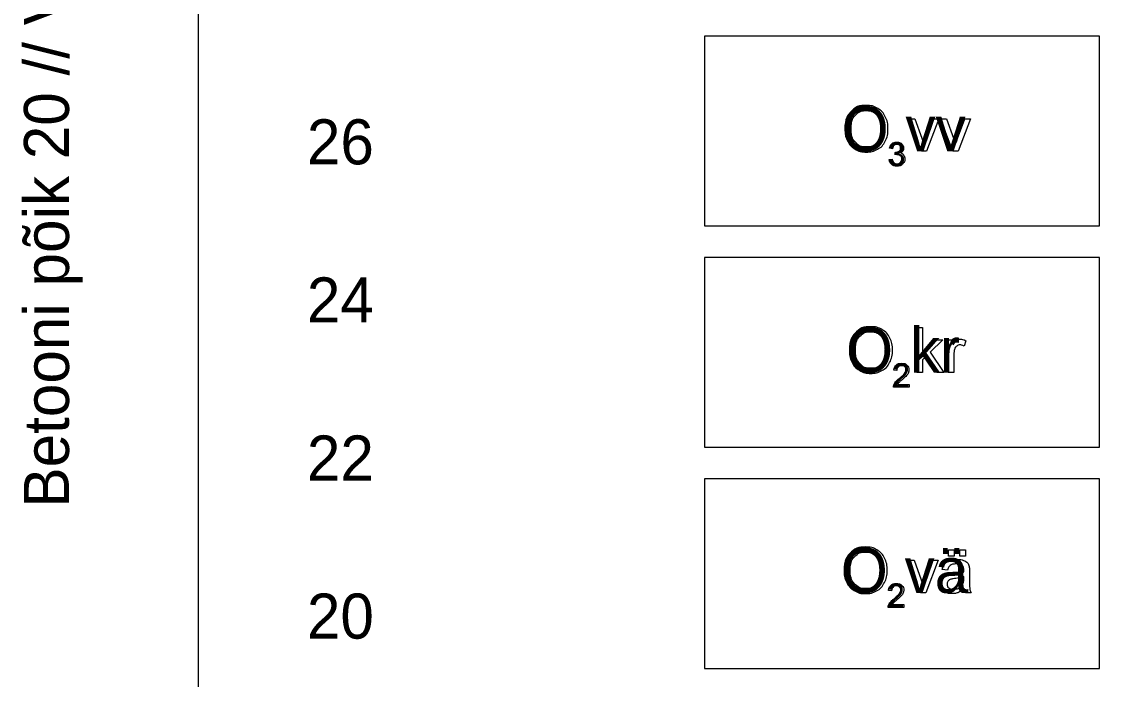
# Model space of a CAD drawing. Extents: x 544674 to 552202, y 6585829 to 6588119.
# Drawn here: x 551884.2 to 552020.6, y 6587597.8 to 6587681.1 of the extents above; entities that cross this region are included whole.
import ezdxf

# ---------------------------------------------------------------- set-up
doc = ezdxf.new("R2010")
doc.units = 0
for name, color, linetype in [('kataster', 7, 'Continuous'), ('mõõtpost parem', 7, 'Continuous'), ('Täide', 7, 'Continuous'), ('VORMISTUS', 7, 'Continuous')]:
    doc.layers.add(name, color=color, linetype=linetype)

msp = doc.modelspace()

# ---------------------------------------------------------------- linework, layer by layer
at = {"layer": 'mõõtpost parem'}
msp.add_line((551906.59, 6587585.86), (551906.59, 6587845.86), dxfattribs=at)
at = {"layer": 'Täide'}
for p, q in [((552020.59, 6587679.22), (551970.59, 6587679.22)), ((551970.59, 6587679.22), (551970.59, 6587655.22)), ((551970.59, 6587655.22), (552020.59, 6587655.22)), ((552020.59, 6587651.22), (551970.59, 6587651.22)), ((551970.59, 6587651.22), (551970.59, 6587627.22)), ((551970.59, 6587627.22), (552020.59, 6587627.22)), ((552020.59, 6587623.22), (551970.59, 6587623.22)), ((551970.59, 6587623.22), (551970.59, 6587599.22)), ((551970.59, 6587599.22), (552020.59, 6587599.22))]:
    msp.add_line(p, q, dxfattribs=at)
msp.add_lwpolyline([(551970.59, 6587655.22), (552020.59, 6587655.22), (552020.59, 6587679.22), (551970.59, 6587679.22)], close=True, dxfattribs=at)
for points in [[(552020.59, 6587655.22), (552020.59, 6587679.22), (551970.59, 6587679.22), (551970.59, 6587655.22)], [(551970.59, 6587655.22), (552020.59, 6587655.22), (552020.59, 6587679.22)], [(551970.59, 6587627.22), (552020.59, 6587627.22), (552020.59, 6587651.22), (551970.59, 6587651.22), (551970.59, 6587627.22)], [(552020.59, 6587627.22), (552020.59, 6587651.22), (551970.59, 6587651.22), (551970.59, 6587627.22)], [(551970.59, 6587627.22), (552020.59, 6587627.22), (552020.59, 6587651.22)], [(551970.59, 6587599.22), (552020.59, 6587599.22), (552020.59, 6587623.22), (551970.59, 6587623.22), (551970.59, 6587599.22)], [(552020.59, 6587599.22), (552020.59, 6587623.22), (551970.59, 6587623.22), (551970.59, 6587599.22)], [(551970.59, 6587599.22), (552020.59, 6587599.22), (552020.59, 6587623.22)]]:
    msp.add_lwpolyline(points, dxfattribs=at)
at = {"layer": 'VORMISTUS'}
for points in [[(551970.59, 6587655.22), (552020.59, 6587655.22), (552020.59, 6587679.22), (551970.59, 6587679.22), (551970.59, 6587655.22)], [(551998.06, 6587664.66), (551996.49, 6587668.79), (551997.23, 6587668.79), (551998.12, 6587666.32)], [(551998.64, 6587666.27), (551999.56, 6587668.79), (552000.28, 6587668.79), (551998.72, 6587664.66), (551998.06, 6587664.66)], [(552002.04, 6587664.66), (552000.48, 6587668.79), (552001.22, 6587668.79), (552002.1, 6587666.32)], [(552002.63, 6587666.27), (552003.54, 6587668.79), (552004.26, 6587668.79), (552002.7, 6587664.66), (552002.04, 6587664.66)], [(551994.4, 6587664.99), (551994.03, 6587665.06)], [(551994.72, 6587664.25), (551994.76, 6587664.57)], [(551993.99, 6587663.62), (551994.36, 6587663.67)], [(551970.59, 6587627.22), (552020.59, 6587627.22), (552020.59, 6587651.22), (551970.59, 6587651.22), (551970.59, 6587627.22)], [(551997.49, 6587636.67), (551997.49, 6587642.37), (551998.18, 6587642.37), (551998.18, 6587639.12), (551999.84, 6587640.8), (552000.75, 6587640.8), (551999.17, 6587639.26), (552000.91, 6587636.67), (552000.05, 6587636.67), (551998.67, 6587638.78), (551998.18, 6587638.3), (551998.18, 6587636.67), (551997.49, 6587636.67)], [(552001.46, 6587636.67), (552001.46, 6587640.8), (552002.09, 6587640.8), (552002.09, 6587640.17)], [(552003.7, 6587640.67), (552003.45, 6587640.02)], [(552002.16, 6587638.83), (552002.16, 6587636.67), (552001.46, 6587636.67)], [(551994.95, 6587636.93), (551994.58, 6587636.97)], [(551996.49, 6587635.18), (551996.49, 6587634.83), (551994.51, 6587634.83)], [(551995.02, 6587635.18), (551996.49, 6587635.18)], [(551970.59, 6587599.22), (552020.59, 6587599.22), (552020.59, 6587623.22), (551970.59, 6587623.22), (551970.59, 6587599.22)], [(552001.47, 6587613.45), (552001.47, 6587614.24), (552002.2, 6587614.24), (552002.2, 6587613.45), (552001.47, 6587613.45)], [(552002.93, 6587613.45), (552002.93, 6587614.24), (552003.66, 6587614.24), (552003.66, 6587613.45), (552002.93, 6587613.45)], [(551997.96, 6587608.8), (551996.39, 6587612.93), (551997.13, 6587612.93), (551998.02, 6587610.46)], [(551998.54, 6587610.41), (551999.46, 6587612.93), (552000.18, 6587612.93), (551998.61, 6587608.8), (551997.96, 6587608.8)], [(552001.37, 6587611.66), (552000.68, 6587611.75)], [(552004.14, 6587611.46), (552004.14, 6587610.53)], [(552003.43, 6587610.62), (552003.44, 6587610.87)], [(551994.29, 6587609.07), (551993.91, 6587609.11)], [(552004.36, 6587608.8), (552003.63, 6587608.8)], [(551995.82, 6587607.32), (551995.82, 6587606.96), (551993.84, 6587606.96)], [(551994.35, 6587607.32), (551995.82, 6587607.32)]]:
    msp.add_lwpolyline(points, dxfattribs=at)
for points, degree in [([(551988.37, 6587667.44), (551988.37, 6587668.86), (551989.14, 6587669.66), (551989.9, 6587670.46), (551991.1, 6587670.46), (551991.89, 6587670.46), (551992.53, 6587670.08), (551993.16, 6587669.71), (551993.49, 6587669.03), (551993.83, 6587668.36), (551993.83, 6587667.5), (551993.83, 6587666.64), (551993.48, 6587665.95), (551993.13, 6587665.27), (551992.48, 6587664.92), (551991.84, 6587664.57), (551991.1, 6587664.57), (551990.29, 6587664.57), (551989.66, 6587664.95), (551989.03, 6587665.34), (551988.7, 6587666.01), (551988.37, 6587666.69), (551988.37, 6587667.44)], 3), ([(551989.15, 6587667.43), (551989.15, 6587666.4), (551989.71, 6587665.81), (551990.26, 6587665.21), (551991.1, 6587665.21), (551991.95, 6587665.21), (551992.5, 6587665.81), (551993.05, 6587666.41), (551993.05, 6587667.51), (551993.05, 6587668.2), (551992.81, 6587668.72), (551992.58, 6587669.24), (551992.12, 6587669.53), (551991.67, 6587669.81), (551991.11, 6587669.81), (551990.31, 6587669.81), (551989.73, 6587669.26), (551989.15, 6587668.71), (551989.15, 6587667.43)], 3), ([(551994.03, 6587665.06), (551994.1, 6587665.43), (551994.34, 6587665.63), (551994.58, 6587665.83), (551994.93, 6587665.83), (551995.18, 6587665.83), (551995.39, 6587665.73), (551995.59, 6587665.62), (551995.7, 6587665.44), (551995.81, 6587665.26), (551995.81, 6587665.06), (551995.81, 6587664.86), (551995.71, 6587664.7), (551995.6, 6587664.54), (551995.4, 6587664.45), (551995.66, 6587664.39), (551995.81, 6587664.19), (551995.96, 6587664), (551995.96, 6587663.71), (551995.96, 6587663.32), (551995.67, 6587663.05), (551995.39, 6587662.77), (551994.95, 6587662.77), (551994.55, 6587662.77), (551994.29, 6587663.01), (551994.03, 6587663.24), (551993.99, 6587663.62)], 3), ([(551998.12, 6587666.32), (551998.26, 6587665.92), (551998.38, 6587665.49), (551998.47, 6587665.81), (551998.64, 6587666.27)], 3), ([(552002.1, 6587666.32), (552002.24, 6587665.92), (552002.37, 6587665.49), (552002.46, 6587665.81), (552002.63, 6587666.27)], 3), ([(551994.76, 6587664.57), (551994.8, 6587664.56), (551994.82, 6587664.56), (551995.06, 6587664.56), (551995.24, 6587664.69), (551995.43, 6587664.81), (551995.43, 6587665.06), (551995.43, 6587665.27), (551995.3, 6587665.4), (551995.16, 6587665.53), (551994.94, 6587665.53), (551994.73, 6587665.53), (551994.58, 6587665.4), (551994.44, 6587665.26), (551994.4, 6587664.99)], 3), ([(551994.36, 6587663.67), (551994.43, 6587663.35), (551994.58, 6587663.22), (551994.73, 6587663.08), (551994.95, 6587663.08), (551995.21, 6587663.08), (551995.39, 6587663.26), (551995.57, 6587663.44), (551995.57, 6587663.7), (551995.57, 6587663.96), (551995.4, 6587664.12), (551995.24, 6587664.29), (551994.98, 6587664.29), (551994.88, 6587664.29), (551994.72, 6587664.25)], 3), ([(551988.94, 6587639.44), (551988.94, 6587640.86), (551989.7, 6587641.66), (551990.46, 6587642.47), (551991.67, 6587642.47), (551992.46, 6587642.47), (551993.09, 6587642.09), (551993.72, 6587641.71), (551994.06, 6587641.04), (551994.39, 6587640.36), (551994.39, 6587639.51), (551994.39, 6587638.64), (551994.04, 6587637.96), (551993.69, 6587637.27), (551993.05, 6587636.92), (551992.41, 6587636.57), (551991.66, 6587636.57), (551990.86, 6587636.57), (551990.22, 6587636.96), (551989.59, 6587637.35), (551989.26, 6587638.02), (551988.94, 6587638.69), (551988.94, 6587639.44)], 3), ([(551989.71, 6587639.43), (551989.71, 6587638.4), (551990.27, 6587637.81), (551990.82, 6587637.22), (551991.66, 6587637.22), (551992.51, 6587637.22), (551993.06, 6587637.82), (551993.61, 6587638.41), (551993.61, 6587639.51), (551993.61, 6587640.21), (551993.38, 6587640.73), (551993.14, 6587641.25), (551992.69, 6587641.53), (551992.23, 6587641.82), (551991.67, 6587641.82), (551990.87, 6587641.82), (551990.29, 6587641.27), (551989.71, 6587640.72), (551989.71, 6587639.43)], 3), ([(552002.09, 6587640.17), (552002.33, 6587640.61), (552002.53, 6587640.75), (552002.74, 6587640.89), (552002.98, 6587640.89), (552003.33, 6587640.89), (552003.7, 6587640.67)], 3), ([(552003.45, 6587640.02), (552003.2, 6587640.17), (552002.94, 6587640.17), (552002.71, 6587640.17), (552002.53, 6587640.03), (552002.35, 6587639.89), (552002.27, 6587639.65), (552002.16, 6587639.27), (552002.16, 6587638.83)], 3), ([(551994.51, 6587634.83), (551994.5, 6587634.96), (551994.55, 6587635.08), (551994.63, 6587635.29), (551994.79, 6587635.48), (551994.96, 6587635.68), (551995.27, 6587635.94), (551995.76, 6587636.34), (551995.93, 6587636.57), (551996.11, 6587636.81), (551996.11, 6587637.02), (551996.11, 6587637.24), (551995.95, 6587637.39), (551995.79, 6587637.54), (551995.54, 6587637.54), (551995.28, 6587637.54), (551995.12, 6587637.38), (551994.96, 6587637.22), (551994.95, 6587636.93)], 3), ([(551994.58, 6587636.97), (551994.61, 6587637.4), (551994.87, 6587637.62), (551995.12, 6587637.84), (551995.55, 6587637.84), (551995.98, 6587637.84), (551996.23, 6587637.6), (551996.48, 6587637.36), (551996.48, 6587637.01), (551996.48, 6587636.83), (551996.41, 6587636.65), (551996.34, 6587636.48), (551996.17, 6587636.29), (551996, 6587636.1), (551995.6, 6587635.76), (551995.27, 6587635.48), (551995.17, 6587635.38), (551995.08, 6587635.28), (551995.02, 6587635.18)], 3), ([(551988.27, 6587611.58), (551988.27, 6587613), (551989.03, 6587613.8), (551989.8, 6587614.6), (551991, 6587614.6), (551991.79, 6587614.6), (551992.43, 6587614.22), (551993.06, 6587613.85), (551993.39, 6587613.17), (551993.72, 6587612.5), (551993.72, 6587611.64), (551993.72, 6587610.78), (551993.37, 6587610.09), (551993.02, 6587609.41), (551992.38, 6587609.06), (551991.74, 6587608.71), (551991, 6587608.71), (551990.19, 6587608.71), (551989.56, 6587609.09), (551988.93, 6587609.48), (551988.6, 6587610.15), (551988.27, 6587610.83), (551988.27, 6587611.58)], 3), ([(551989.05, 6587611.57), (551989.05, 6587610.54), (551989.6, 6587609.95), (551990.16, 6587609.35), (551990.99, 6587609.35), (551991.85, 6587609.35), (551992.4, 6587609.95), (551992.95, 6587610.55), (551992.95, 6587611.65), (551992.95, 6587612.34), (551992.71, 6587612.86), (551992.48, 6587613.38), (551992.02, 6587613.67), (551991.57, 6587613.95), (551991.01, 6587613.95), (551990.2, 6587613.95), (551989.63, 6587613.4), (551989.05, 6587612.85), (551989.05, 6587611.57)], 3), ([(552000.68, 6587611.75), (552000.78, 6587612.19), (552000.99, 6587612.46), (552001.2, 6587612.73), (552001.61, 6587612.88), (552002.01, 6587613.02), (552002.55, 6587613.02), (552003.07, 6587613.02), (552003.4, 6587612.9), (552003.73, 6587612.77), (552003.89, 6587612.59), (552004.04, 6587612.4), (552004.11, 6587612.11), (552004.14, 6587611.93), (552004.14, 6587611.46)], 3), ([(552003.49, 6587609.31), (552003.1, 6587608.98), (552002.74, 6587608.85), (552002.39, 6587608.71), (552001.97, 6587608.71), (552001.29, 6587608.71), (552000.93, 6587609.04), (552000.56, 6587609.37), (552000.56, 6587609.89), (552000.56, 6587610.19), (552000.7, 6587610.44), (552000.84, 6587610.69), (552001.06, 6587610.85), (552001.29, 6587611), (552001.57, 6587611.07), (552001.77, 6587611.13), (552002.19, 6587611.18), (552003.03, 6587611.28), (552003.43, 6587611.42), (552003.44, 6587611.56), (552003.44, 6587611.6), (552003.44, 6587612.03), (552003.24, 6587612.21), (552002.97, 6587612.45), (552002.45, 6587612.45), (552001.95, 6587612.45), (552001.72, 6587612.27), (552001.48, 6587612.1), (552001.37, 6587611.66)], 3), ([(551993.91, 6587609.11), (551993.95, 6587609.53), (551994.2, 6587609.75), (551994.46, 6587609.97), (551994.88, 6587609.97), (551995.32, 6587609.97), (551995.57, 6587609.74), (551995.82, 6587609.5), (551995.82, 6587609.14), (551995.82, 6587608.96), (551995.75, 6587608.79), (551995.67, 6587608.61), (551995.5, 6587608.42), (551995.33, 6587608.23), (551994.94, 6587607.89), (551994.6, 6587607.62), (551994.51, 6587607.52), (551994.42, 6587607.42), (551994.35, 6587607.32)], 3), ([(551998.02, 6587610.46), (551998.16, 6587610.06), (551998.28, 6587609.63), (551998.37, 6587609.95), (551998.54, 6587610.41)], 3), ([(552003.44, 6587610.87), (552003.06, 6587610.72), (552002.29, 6587610.61), (552001.86, 6587610.55), (552001.68, 6587610.47), (552001.5, 6587610.39), (552001.41, 6587610.24), (552001.31, 6587610.09), (552001.31, 6587609.91), (552001.31, 6587609.63), (552001.52, 6587609.44), (552001.73, 6587609.26), (552002.14, 6587609.26), (552002.54, 6587609.26), (552002.86, 6587609.43), (552003.17, 6587609.61), (552003.32, 6587609.92), (552003.43, 6587610.15), (552003.43, 6587610.62)], 3), ([(552004.14, 6587610.53), (552004.14, 6587609.56), (552004.19, 6587609.3), (552004.23, 6587609.04), (552004.36, 6587608.8)], 3), ([(551993.84, 6587606.96), (551993.84, 6587607.1), (551993.89, 6587607.22), (551993.96, 6587607.42), (551994.13, 6587607.62), (551994.29, 6587607.81), (551994.61, 6587608.07), (551995.1, 6587608.47), (551995.27, 6587608.71), (551995.44, 6587608.94), (551995.44, 6587609.15), (551995.44, 6587609.37), (551995.28, 6587609.52), (551995.13, 6587609.67), (551994.88, 6587609.67), (551994.61, 6587609.67), (551994.45, 6587609.51), (551994.29, 6587609.35), (551994.29, 6587609.07)], 3), ([(552003.63, 6587608.8), (552003.53, 6587609.02), (552003.49, 6587609.31)], 2)]:
    msp.add_open_spline(points, degree=degree, dxfattribs=at)

# ---------------------------------------------------------------- texts
at = {"layer": 'kataster'}
msp.add_text('Betooni põik 20 // Varivere tee 10 // Tallinn-Tapa 115-118,2 km', height=5.7, rotation=90, dxfattribs=at).set_placement((551890.18, 6587619.59))
at = {"layer": 'mõõtpost parem'}
for s, p in [('26', (551920.29, 6587663.01)), ('24', (551920.29, 6587643.01)), ('22', (551920.29, 6587623.01)), ('20', (551920.29, 6587603.01))]:
    msp.add_text(s, height=5.7, dxfattribs=at).set_placement(p)
at = {"layer": 'VORMISTUS'}
for s, height, p in [('O vv', 5.7, (551987.99, 6587664.66)), ('3', 3, (551993.82, 6587662.82)), ('O kr', 5.7, (551988.55, 6587636.67)), ('2', 3, (551994.38, 6587634.83)), ('O vä', 5.7, (551987.88, 6587608.8)), ('2', 3, (551993.72, 6587606.96))]:
    msp.add_text(s, height=height, dxfattribs=at).set_placement(p)

doc.saveas('drawing.dxf')
